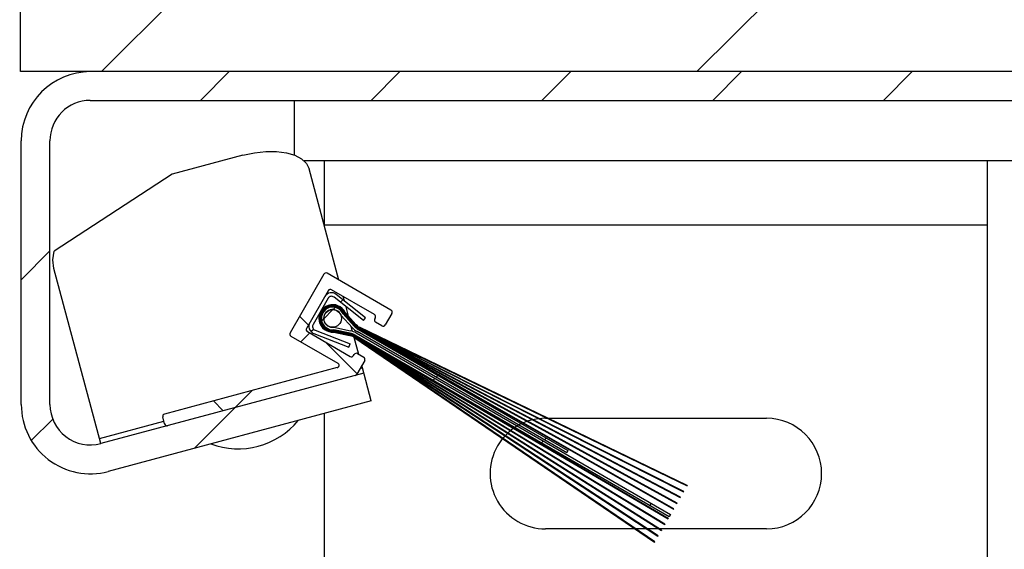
# Model space of a CAD drawing. Header units: inches. Extents: x 170 to 312, y 215 to 248.
# Tile 419 of 529: x 255.984 to 256.277, y 238.583 to 238.74. Entities that reach past the tile are written whole.
import ezdxf

# ---------------------------------------------------------------- set-up
doc = ezdxf.new("R2010")
doc.units = ezdxf.units.IN
doc.header["$LTSCALE"] = 0.25
doc.header["$MEASUREMENT"] = 0
doc.layers.add('MOTOR LH', color=7, linetype='Continuous')
pattern_1 = [(45, (244.4325086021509, 235.7826082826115), (-0.02535731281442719, 0.02535731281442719), [])]

msp = doc.modelspace()

# ---------------------------------------------------------------- hatches: boundary and pattern name
at = {"layer": 'MOTOR LH'}
h = msp.add_hatch(dxfattribs=at)
h.set_pattern_fill('ANSI31', color=256, style=0)
h.set_pattern_definition([(45, (64.00862364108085, -16.03129922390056), (-0.08838834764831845, 0.08838834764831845), [])])
h.paths.add_polyline_path([(256.7363025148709, 239.0029804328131), (256.6721983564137, 239.0029804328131), (256.6721983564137, 239.2401819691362), (255.9846983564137, 239.2401819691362), (255.9846983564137, 238.7245569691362), (256.0028730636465, 238.7245569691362), (256.6721983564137, 238.7245569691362), (256.6721983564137, 238.9560764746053), (256.5942316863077, 238.9560764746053)])
h = msp.add_hatch(dxfattribs=at)
h.set_pattern_fill('ANSI31', color=256, scale=0.2868852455, style=0)
h.set_pattern_definition(pattern_1)
edge = h.paths.add_edge_path(flags=0)
edge.add_line((256.0085348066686, 238.6142074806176), (256.0866297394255, 238.6351329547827))
edge.add_line((256.0866297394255, 238.6351329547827), (256.088838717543, 238.6268889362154))
edge.add_line((256.088838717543, 238.6268889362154), (256.0107437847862, 238.6059634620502))
edge.add_arc((256.0054348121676, 238.6257768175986), 0.02051229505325, 180, 284.99999999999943, ccw=False)
edge.add_line((255.9849225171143, 238.6257768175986), (255.9849225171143, 238.704044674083))
edge.add_arc((256.0054348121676, 238.704044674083), 0.02051229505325, 89.99999999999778, 180, ccw=False)
edge.add_line((256.0054348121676, 238.7245569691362), (256.3230167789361, 238.7245569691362))
edge.add_arc((256.3230167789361, 238.704044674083), 0.02051229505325, -7.958078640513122e-13, 89.9999999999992, ccw=False)
edge.add_line((256.3435290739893, 238.704044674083), (256.3435290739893, 238.4429432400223))
edge.add_arc((256.3230167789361, 238.4429432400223), 0.02051229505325, 270, 360, ccw=False)
edge.add_line((256.3230167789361, 238.4224309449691), (256.2897380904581, 238.4224309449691))
edge.add_line((256.2897380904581, 238.4224309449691), (256.2897380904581, 238.4309657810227))
edge.add_line((256.2897380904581, 238.4309657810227), (256.3230167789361, 238.4309657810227))
edge.add_arc((256.3230167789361, 238.4429432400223), 0.011977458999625, 270.0000000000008, 360.0000000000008)
edge.add_line((256.3349942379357, 238.4429432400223), (256.3349942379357, 238.704044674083))
edge.add_arc((256.3230167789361, 238.704044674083), 0.011977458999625, 0, 90)
edge.add_line((256.3230167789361, 238.7160221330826), (256.0054348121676, 238.7160221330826))
edge.add_arc((256.0054348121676, 238.704044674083), 0.011977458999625, 90, 180)
edge.add_line((255.993457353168, 238.704044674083), (255.993457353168, 238.6257768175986))
edge.add_arc((256.0054348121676, 238.6257768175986), 0.011977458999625, 180, 285.0000000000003)
h = msp.add_hatch(dxfattribs=at)
h.set_pattern_fill('ANSI38', color=256, scale=0.2868852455, angle=90.0000000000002, style=0)
h.set_pattern_definition([(135.0000000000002, (244.4325086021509, 235.7826082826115), (-0.0253573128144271, -0.02535731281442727), []), (225.0000000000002, (244.4325086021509, 235.7826082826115), (-0.02535731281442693, -0.07607193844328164), [0.08965163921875, -0.05379098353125])])
edge = h.paths.add_edge_path(flags=0)
edge.add_arc((256.0862798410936, 238.6392098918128), 0.00071721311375, -30.000000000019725, 60.00000000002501, ccw=False)
edge.add_line((256.0869009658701, 238.6388512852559), (256.0845594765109, 238.6347957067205))
edge.add_arc((256.0839383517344, 238.6351543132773), 0.00071721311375, 285.0000000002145, 330.00000000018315, ccw=False)
edge.add_line((256.0841239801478, 238.6344615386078), (256.0283772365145, 238.6195242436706))
edge.add_arc((256.0281916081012, 238.6202170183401), 0.00071721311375, 194.9999999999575, 285.0000000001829, ccw=False)
edge.add_line((256.0274988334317, 238.6200313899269), (256.026941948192, 238.6221097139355))
edge.add_arc((256.0276347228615, 238.6222953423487), 0.00071721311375, 105.0000000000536, 195.0000000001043, ccw=False)
edge.add_line((256.0274490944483, 238.6229881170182), (256.0787810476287, 238.6367424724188))
edge.add_arc((256.0785954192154, 238.6374352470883), 0.00071721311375, 285.0000000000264, 419.9999999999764)
edge.add_line((256.0789540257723, 238.6380563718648), (256.0650045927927, 238.6461100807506))
edge.add_arc((256.0653631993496, 238.6467312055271), 0.00071721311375, 150.0000000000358, 240.0000000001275, ccw=False)
edge.add_line((256.0647420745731, 238.6470898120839), (256.0747830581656, 238.6644813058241))
edge.add_arc((256.0754041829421, 238.6641226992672), 0.00071721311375, 59.999999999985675, 149.9999999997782, ccw=False)
edge.add_line((256.075762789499, 238.6647438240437), (256.0947070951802, 238.653806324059))
edge.add_arc((256.0943484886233, 238.6531851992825), 0.00071721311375, -30.00000000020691, 59.999999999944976, ccw=False)
edge.add_line((256.0949696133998, 238.6528265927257), (256.092997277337, 238.6494104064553))
edge.add_arc((256.0923761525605, 238.6497690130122), 0.00071721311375, 240.0000000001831, 329.9999999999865, ccw=False)
edge.add_line((256.0920175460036, 238.6491478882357), (256.0901541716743, 238.6502237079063))
edge.add_arc((256.0905127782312, 238.6508448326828), 0.00071721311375, 149.999999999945, 240.0000000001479, ccw=False)
edge.add_line((256.0898916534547, 238.6512034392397), (256.0900709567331, 238.6515140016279))
edge.add_arc((256.0894498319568, 238.6518726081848), 0.00071721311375, 330.000000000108, 419.9999999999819)
edge.add_line((256.0898084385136, 238.6524937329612), (256.0770753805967, 238.6598451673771))
edge.add_arc((256.0767167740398, 238.6592240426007), 0.00071721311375, 59.99999999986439, 150.0000000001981)
edge.add_line((256.0760956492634, 238.6595826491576), (256.0696407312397, 238.6484024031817))
edge.add_arc((256.0702618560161, 238.6480437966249), 0.00071721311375, 149.9999999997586, 239.9999999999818)
edge.add_line((256.0699032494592, 238.6474226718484), (256.0826363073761, 238.6400712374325))
edge.add_arc((256.082994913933, 238.6406923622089), 0.00071721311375, 240.0000000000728, 329.9999999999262)
edge.add_line((256.0836160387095, 238.6403337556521), (256.0837953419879, 238.6406443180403))
edge.add_arc((256.0844164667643, 238.6402857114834), 0.00071721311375, 60.000000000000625, 149.9999999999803, ccw=False)
edge.add_line((256.0847750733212, 238.6409068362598), (256.0866384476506, 238.6398310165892))
h = msp.add_hatch(dxfattribs=at)
h.set_pattern_fill('ANSI31', color=256, scale=0.2868852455, style=0)
h.set_pattern_definition(pattern_1)
edge = h.paths.add_edge_path(flags=0)
edge.add_arc((256.0725943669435, 238.6489969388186), 0.001184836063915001, 150.0000000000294, 248.6512094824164)
edge.add_line((256.0721630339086, 238.6478934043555), (256.0825509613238, 238.6438331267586))
edge.add_line((256.0825509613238, 238.6438331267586), (256.0821593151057, 238.642831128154))
edge.add_line((256.0821593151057, 238.642831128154), (256.0717713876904, 238.6468914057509))
edge.add_arc((256.0725943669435, 238.6489969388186), 0.002260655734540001, 149.9999999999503, 248.6512094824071, ccw=False)
edge.add_line((256.0706365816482, 238.6501272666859), (256.075099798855, 238.6578577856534))
edge.add_arc((256.0770575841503, 238.6567274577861), 0.002260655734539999, 51.34879051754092, 150.0000000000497, ccw=False)
edge.add_line((256.0784695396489, 238.6584929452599), (256.0871798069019, 238.6515268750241))
edge.add_line((256.087179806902, 238.6515268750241), (256.086507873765, 238.6506867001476))
edge.add_line((256.0865078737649, 238.6506867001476), (256.0777976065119, 238.6576527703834))
edge.add_arc((256.0770575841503, 238.6567274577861), 0.001184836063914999, 51.34879051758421, 150.0000000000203)
edge.add_line((256.0760314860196, 238.6573198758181), (256.0715682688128, 238.6495893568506))
h = msp.add_hatch(dxfattribs=at)
h.set_pattern_fill('ANSI31', color=256, scale=0.2868852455, style=0)
h.set_pattern_definition(pattern_1)
edge = h.paths.add_edge_path(flags=0)
edge.add_line((256.0824157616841, 238.6462729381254), (256.0776949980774, 238.647285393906))
edge.add_arc((256.0774011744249, 238.6513547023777), 0.004079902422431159, 25.87013613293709, 274.1298638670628, ccw=False)
edge.add_line((256.0810722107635, 238.6531348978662), (256.0843094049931, 238.6495528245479))
edge.add_arc((256.087502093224, 238.6524381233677), 0.004303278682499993, 222.1047777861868, 240.0000000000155)
edge.add_line((256.0853504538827, 238.6487113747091), (256.1826756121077, 238.6017665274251))
edge.add_line((256.1826756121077, 238.6017665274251), (256.1826142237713, 238.6016601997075))
edge.add_line((256.1826142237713, 238.6016601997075), (256.0853145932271, 238.6486492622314))
edge.add_arc((256.087502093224, 238.6524381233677), 0.004374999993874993, 222.1047777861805, 240.000000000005, ccw=False)
edge.add_line((256.0842561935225, 238.6495047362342), (256.0810121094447, 238.6530944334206))
edge.add_arc((256.0774011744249, 238.6513547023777), 0.00400818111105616, 25.72454245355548, 274.2754575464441)
edge.add_line((256.077699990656, 238.6473576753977), (256.0824308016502, 238.6463430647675))
edge.add_arc((256.0815133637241, 238.6420653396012), 0.004374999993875, 60.00000000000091, 77.89522221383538, ccw=False)
edge.add_line((256.0837008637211, 238.6458542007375), (256.173044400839, 238.5850847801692))
edge.add_line((256.1730444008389, 238.5850847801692), (256.1729830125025, 238.5849784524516))
edge.add_line((256.1729830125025, 238.5849784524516), (256.0836650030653, 238.6457920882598))
edge.add_arc((256.0815133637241, 238.6420653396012), 0.004303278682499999, 60.00000000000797, 77.89522221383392)
h = msp.add_hatch(dxfattribs=at)
h.set_pattern_fill('ANSI31', color=256, scale=0.2868852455, style=0)
h.set_pattern_definition(pattern_1)
edge = h.paths.add_edge_path(flags=0)
edge.add_line((256.0824458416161, 238.6464131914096), (256.0777048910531, 238.6474299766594))
edge.add_arc((256.0774011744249, 238.6513547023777), 0.003936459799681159, 25.574959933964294, 274.4250400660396, ccw=False)
edge.add_line((256.080951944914, 238.6530540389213), (256.084202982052, 238.6494566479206))
edge.add_arc((256.087502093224, 238.6524381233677), 0.004446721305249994, 222.1047777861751, 240.0000000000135)
edge.add_line((256.0852787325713, 238.6485871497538), (256.1816668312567, 238.6000192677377))
edge.add_line((256.1816668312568, 238.6000192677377), (256.1816057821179, 238.5999135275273))
edge.add_line((256.1816057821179, 238.5999135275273), (256.0852428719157, 238.6485250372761))
edge.add_arc((256.087502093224, 238.6524381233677), 0.004518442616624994, 222.104777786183, 240.0000000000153, ccw=False)
edge.add_line((256.0841497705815, 238.6494085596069), (256.0808917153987, 238.6530137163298))
edge.add_arc((256.0774011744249, 238.6513547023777), 0.003864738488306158, 25.42120303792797, 274.5787969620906)
edge.add_line((256.0777096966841, 238.6475022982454), (256.0824608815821, 238.6464833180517))
edge.add_arc((256.0815133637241, 238.6420653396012), 0.004518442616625, 59.999999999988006, 77.89522221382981, ccw=False)
edge.add_line((256.0837725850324, 238.6459784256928), (256.1740528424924, 238.5868314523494))
edge.add_line((256.1740528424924, 238.5868314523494), (256.1739917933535, 238.586725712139))
edge.add_line((256.1739917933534, 238.586725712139), (256.0837367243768, 238.6459163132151))
edge.add_arc((256.0815133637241, 238.6420653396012), 0.00444672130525, 60.00000000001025, 77.89522221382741)
h = msp.add_hatch(dxfattribs=at)
h.set_pattern_fill('ANSI31', color=256, scale=0.2868852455, style=0)
h.set_pattern_definition(pattern_1)
edge = h.paths.add_edge_path(flags=0)
edge.add_line((256.0824759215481, 238.6465534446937), (256.0777144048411, 238.6475746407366))
edge.add_arc((256.0774011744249, 238.6513547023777), 0.003793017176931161, 25.26307391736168, 274.73692608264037, ccw=False)
edge.add_line((256.0808314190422, 238.6529734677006), (256.084096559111, 238.6493604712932))
edge.add_arc((256.087502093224, 238.6524381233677), 0.004590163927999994, 222.1047777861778, 240.0000000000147)
edge.add_line((256.08520701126, 238.6484629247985), (256.1806669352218, 238.5982873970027))
edge.add_line((256.1806669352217, 238.5982873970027), (256.1806061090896, 238.5981820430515))
edge.add_line((256.1806061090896, 238.5981820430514), (256.0851711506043, 238.6484008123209))
edge.add_arc((256.087502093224, 238.6524381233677), 0.004661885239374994, 222.104777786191, 239.99999999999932, ccw=False)
edge.add_line((256.0840433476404, 238.6493123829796), (256.0807710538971, 238.6529332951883))
edge.add_arc((256.0774011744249, 238.6513547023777), 0.00372129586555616, 25.10036134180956, 274.8996386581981)
edge.add_line((256.0777190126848, 238.6476470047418), (256.0824909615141, 238.6466235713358))
edge.add_arc((256.0815133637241, 238.6420653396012), 0.004661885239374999, 59.99999999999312, 77.89522221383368, ccw=False)
edge.add_line((256.0838443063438, 238.646102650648), (256.1750525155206, 238.5885629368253))
edge.add_line((256.1750525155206, 238.5885629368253), (256.1749916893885, 238.5884575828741))
edge.add_line((256.1749916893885, 238.5884575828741), (256.0838084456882, 238.6460405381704))
edge.add_arc((256.0815133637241, 238.6420653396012), 0.004590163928, 60.00000000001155, 77.89522221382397)
h = msp.add_hatch(dxfattribs=at)
h.set_pattern_fill('ANSI31', color=256, scale=0.2868852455, style=0)
h.set_pattern_definition(pattern_1)
edge = h.paths.add_edge_path(flags=0)
edge.add_line((256.0825060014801, 238.6466936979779), (256.0777235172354, 238.6477193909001))
edge.add_arc((256.0774011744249, 238.6513547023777), 0.003649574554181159, 24.93283951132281, 275.067160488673, ccw=False)
edge.add_line((256.0807106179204, 238.6528932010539), (256.0839901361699, 238.6492642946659))
edge.add_arc((256.087502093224, 238.6524381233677), 0.004733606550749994, 222.1047777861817, 240.0000000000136)
edge.add_line((256.0851352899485, 238.6483386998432), (256.1796725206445, 238.5965650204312))
edge.add_line((256.1796725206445, 238.5965650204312), (256.1796126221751, 238.5964612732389))
edge.add_line((256.1796126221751, 238.5964612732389), (256.0850994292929, 238.6482765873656))
edge.add_arc((256.087502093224, 238.6524381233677), 0.004805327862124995, 222.1047777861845, 240.00000000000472, ccw=False)
edge.add_line((256.0839369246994, 238.6492162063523), (256.0806501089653, 238.6528531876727))
edge.add_arc((256.0774011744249, 238.6513547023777), 0.003577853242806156, 24.76026673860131, 275.2397332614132)
edge.add_line((256.0777279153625, 238.647791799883), (256.0825210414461, 238.6467638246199))
edge.add_arc((256.0815133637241, 238.6420653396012), 0.004805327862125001, 59.99999999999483, 77.89522221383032, ccw=False)
edge.add_line((256.0839160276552, 238.6462268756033), (256.1760460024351, 238.5902837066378))
edge.add_line((256.1760460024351, 238.5902837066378), (256.1759861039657, 238.5901799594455))
edge.add_line((256.1759861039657, 238.5901799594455), (256.0838801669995, 238.6461647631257))
edge.add_arc((256.0815133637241, 238.6420653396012), 0.00473360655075, 60.00000000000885, 77.89522221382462)
h = msp.add_hatch(dxfattribs=at)
h.set_pattern_fill('ANSI31', color=256, scale=0.2868852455, style=0)
h.set_pattern_definition(pattern_1)
edge = h.paths.add_edge_path(flags=0)
edge.add_line((256.0838305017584, 238.6491200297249), (256.0805288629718, 238.6527734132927))
edge.add_arc((256.0774011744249, 238.6513547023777), 0.003434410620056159, 24.39891320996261, 275.601086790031)
edge.add_line((256.0777363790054, 238.6479366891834), (256.0825511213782, 238.6469040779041))
edge.add_arc((256.0815133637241, 238.6420653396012), 0.004948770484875, 59.999999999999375, 77.89522221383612, ccw=False)
edge.add_line((256.0839877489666, 238.6463511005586), (256.1770359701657, 238.5919983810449))
edge.add_line((256.1770359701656, 238.5919983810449), (256.1769754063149, 238.5918934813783))
edge.add_line((256.1769754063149, 238.5918934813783), (256.0839518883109, 238.646288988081))
edge.add_arc((256.0815133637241, 238.6420653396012), 0.0048770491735, 60.00000000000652, 77.89522221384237)
edge.add_line((256.0825360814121, 238.646833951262), (256.0777322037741, 238.6478642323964))
edge.add_arc((256.0774011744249, 238.6513547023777), 0.00350613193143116, 24.582383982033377, 275.4176160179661, ccw=False)
edge.add_line((256.0805895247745, 238.6528132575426), (256.0838837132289, 238.6491681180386))
edge.add_arc((256.087502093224, 238.6524381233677), 0.004877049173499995, 222.1047777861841, 240.0000000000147)
edge.add_line((256.0850635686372, 238.6482144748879), (256.1786832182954, 238.5948514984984))
edge.add_line((256.1786832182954, 238.5948514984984), (256.1786226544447, 238.5947465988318))
edge.add_line((256.1786226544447, 238.5947465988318), (256.0850277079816, 238.6481523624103))
edge.add_arc((256.087502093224, 238.6524381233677), 0.004948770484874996, 222.1047777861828, 240.00000000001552, ccw=False)
h = msp.add_hatch(dxfattribs=at)
h.set_pattern_fill('ANSI31', color=256, scale=0.2868852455, style=0)
h.set_pattern_definition(pattern_1)
edge = h.paths.add_edge_path(flags=0)
edge.add_line((256.077773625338, 238.6487355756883), (256.0827165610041, 238.6476754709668))
edge.add_arc((256.0815133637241, 238.6420653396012), 0.00573770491, 60.00000000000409, 77.89522221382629, ccw=False)
edge.add_line((256.0843822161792, 238.6470343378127), (256.1777038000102, 238.5931550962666))
edge.add_line((256.1777038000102, 238.5931550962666), (256.1773451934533, 238.5925339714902))
edge.add_line((256.1773451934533, 238.5925339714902), (256.0840236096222, 238.6464132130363))
edge.add_arc((256.0815133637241, 238.6420653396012), 0.00502049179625, 60.00000000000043, 77.89522221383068)
edge.add_line((256.0825661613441, 238.6469742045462), (256.0777404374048, 238.6480091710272))
edge.add_arc((256.0774011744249, 238.6513547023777), 0.003362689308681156, 24.209555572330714, 275.7904444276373, ccw=False)
edge.add_line((256.0804681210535, 238.6527336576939), (256.0837772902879, 238.6490719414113))
edge.add_arc((256.087502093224, 238.6524381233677), 0.005020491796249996, 222.1047777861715, 239.9999999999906)
edge.add_line((256.0849918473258, 238.6480902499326), (256.1472571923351, 238.6121413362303))
edge.add_line((256.1472571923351, 238.6121413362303), (256.1468985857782, 238.6115202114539))
edge.add_line((256.1468985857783, 238.6115202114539), (256.084633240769, 238.6474691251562))
edge.add_arc((256.087502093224, 238.6524381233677), 0.005737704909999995, 222.1047777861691, 239.99999999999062, ccw=False)
edge.add_line((256.0832451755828, 238.6485910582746), (256.0798556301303, 238.65234171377))
edge.add_arc((256.0774011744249, 238.6513547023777), 0.002645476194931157, 21.90656155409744, 278.0934384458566)
h = msp.add_hatch(dxfattribs=at)
h.set_pattern_fill('ANSI31', color=256, scale=0.2868852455, style=0)
h.set_pattern_definition(pattern_1)
edge = h.paths.add_edge_path(flags=0)
edge.add_arc((256.0774011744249, 238.6513547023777), 0.002611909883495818, 0, 360, ccw=False)
h = msp.add_hatch(dxfattribs=at)
h.set_pattern_fill('ANSI31', color=256, scale=0.5, style=0)
h.set_pattern_definition([(45, (244.4325086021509, 235.7826082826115), (-0.04419417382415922, 0.04419417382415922), [])])
edge = h.paths.add_edge_path()
edge.add_arc((256.6225820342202, 238.8765415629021), 0.7841030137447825, 215.5586910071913, 273.3485906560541)
edge.add_line((256.4683478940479, 238.5866457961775), (256.668382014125, 238.0937772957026))
edge.add_line((256.3520639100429, 238.5394084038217), (256.4683478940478, 238.5866457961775))

# ---------------------------------------------------------------- linework, layer by layer
for p, q in [((255.9846983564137, 238.7245569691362), (255.9846983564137, 239.2401819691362)), ((256.6721983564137, 238.7245569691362), (255.9846983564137, 238.7245569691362)), ((256.0054348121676, 238.7160221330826), (256.3230167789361, 238.7160221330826)), ((256.0660393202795, 238.6998346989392), (256.0660393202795, 238.7160221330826)), ((255.9849225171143, 238.6257768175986), (255.9849225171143, 238.704044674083)), ((255.993457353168, 238.6257768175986), (255.993457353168, 238.704044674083)), ((256.0507475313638, 238.6997697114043), (256.029712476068, 238.694133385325)), ((256.2991335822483, 238.6980918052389), (256.0689394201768, 238.6980918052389)), ((256.0749327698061, 238.678786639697), (256.0749327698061, 238.6980918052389)), ((256.2718077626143, 238.4224309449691), (256.2718077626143, 238.6980918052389)), ((256.0792322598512, 238.6627407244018), (256.0703872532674, 238.6957507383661)), ((256.0748338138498, 238.6791559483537), (256.2718077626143, 238.6791559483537)), ((256.0085348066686, 238.6142074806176), (255.994612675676, 238.6661655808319)), ((256.0747830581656, 238.6644813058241), (256.0647420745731, 238.6470898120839)), ((256.0947070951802, 238.653806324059), (256.075762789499, 238.6647438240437)), ((256.0760956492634, 238.6595826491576), (256.0696407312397, 238.6484024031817)), ((256.0898084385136, 238.6524937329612), (256.0770753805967, 238.6598451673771)), ((256.087179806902, 238.6515268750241), (256.0784695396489, 238.6584929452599)), ((256.0760314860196, 238.6573198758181), (256.0715682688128, 238.6495893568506)), ((256.0865078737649, 238.6506867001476), (256.0777976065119, 238.6576527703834)), ((256.0808889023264, 238.6565580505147), (256.080544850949, 238.6578420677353)), ((256.0832451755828, 238.6485910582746), (256.0798556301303, 238.65234171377)), ((256.0804681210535, 238.6527336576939), (256.0837772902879, 238.6490719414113)), ((256.0805288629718, 238.6527734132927), (256.0838305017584, 238.6491200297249)), ((256.0838837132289, 238.6491681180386), (256.0805895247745, 238.6528132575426)), ((256.0806501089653, 238.6528531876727), (256.0839369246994, 238.6492162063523)), ((256.08399013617, 238.6492642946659), (256.0807106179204, 238.6528932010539)), ((256.0807710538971, 238.6529332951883), (256.0840433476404, 238.6493123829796)), ((256.084096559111, 238.6493604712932), (256.0808314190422, 238.6529734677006)), ((256.0808917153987, 238.6530137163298), (256.0841497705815, 238.6494085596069)), ((256.084202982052, 238.6494566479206), (256.080951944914, 238.6530540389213)), ((256.0810121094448, 238.6530944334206), (256.0842561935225, 238.6495047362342)), ((256.0843094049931, 238.6495528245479), (256.0810722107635, 238.6531348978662)), ((256.0821154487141, 238.6519805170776), (256.0813586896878, 238.6548047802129)), ((256.0949696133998, 238.6528265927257), (256.092997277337, 238.6494104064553)), ((256.0821969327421, 238.6516764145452), (256.0821561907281, 238.6518284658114)), ((256.0822784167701, 238.6513723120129), (256.0822376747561, 238.651524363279)), ((256.0823599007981, 238.6510682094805), (256.0823191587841, 238.6512202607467)), ((256.082441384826, 238.6507641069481), (256.082400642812, 238.6509161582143)), ((256.082522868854, 238.6504600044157), (256.08248212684, 238.6506120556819)), ((256.0865078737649, 238.6506867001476), (256.087179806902, 238.6515268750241)), ((256.0898916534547, 238.6512034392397), (256.0900709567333, 238.6515140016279)), ((256.0920175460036, 238.6491478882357), (256.0901541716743, 238.6502237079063)), ((256.0699032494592, 238.6474226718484), (256.0826363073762, 238.6400712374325)), ((256.0717713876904, 238.6468914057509), (256.0821593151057, 238.642831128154)), ((256.0721630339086, 238.6478934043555), (256.0825509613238, 238.6438331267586)), ((256.0776949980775, 238.647285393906), (256.0824157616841, 238.6462729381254)), ((256.0824308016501, 238.6463430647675), (256.077699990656, 238.6473576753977)), ((256.0777048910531, 238.6474299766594), (256.0824458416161, 238.6464131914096)), ((256.0824608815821, 238.6464833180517), (256.0777096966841, 238.6475022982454)), ((256.0777144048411, 238.6475746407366), (256.0824759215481, 238.6465534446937)), ((256.0824909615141, 238.6466235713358), (256.0777190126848, 238.6476470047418)), ((256.0777235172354, 238.6477193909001), (256.0825060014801, 238.6466936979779)), ((256.0825210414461, 238.6467638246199), (256.0777279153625, 238.647791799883)), ((256.0777322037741, 238.6478642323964), (256.0825360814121, 238.646833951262)), ((256.0825511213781, 238.6469040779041), (256.0777363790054, 238.6479366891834)), ((256.0825661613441, 238.6469742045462), (256.0777404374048, 238.6480091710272)), ((256.077773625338, 238.6487355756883), (256.0827165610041, 238.6476754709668)), ((256.0833123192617, 238.6475137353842), (256.0829302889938, 238.6489394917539)), ((256.0835655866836, 238.6465685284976), (256.0835416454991, 238.6466578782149)), ((256.0836141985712, 238.646387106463), (256.0835897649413, 238.6464782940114)), ((256.0836639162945, 238.6462015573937), (256.083638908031, 238.6462948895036)), ((256.1770359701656, 238.5919983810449), (256.0839877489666, 238.6463511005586)), ((256.1773451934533, 238.5925339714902), (256.0840236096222, 238.6464132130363)), ((256.0843822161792, 238.6470343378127), (256.1777038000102, 238.5931550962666)), ((256.1468985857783, 238.6115202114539), (256.0846332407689, 238.6474691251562)), ((256.0849918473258, 238.6480902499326), (256.1472571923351, 238.6121413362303)), ((256.0850277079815, 238.6481523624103), (256.1786226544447, 238.5947465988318)), ((256.1786832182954, 238.5948514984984), (256.0850635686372, 238.6482144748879)), ((256.0850994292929, 238.6482765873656), (256.1796126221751, 238.5964612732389)), ((256.1796725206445, 238.5965650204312), (256.0851352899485, 238.6483386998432)), ((256.0851711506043, 238.6484008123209), (256.1806061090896, 238.5981820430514)), ((256.1806669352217, 238.5982873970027), (256.08520701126, 238.6484629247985)), ((256.0852428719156, 238.6485250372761), (256.1816057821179, 238.5999135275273)), ((256.1816668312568, 238.6000192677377), (256.0852787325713, 238.6485871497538)), ((256.085314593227, 238.6486492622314), (256.1826142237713, 238.6016601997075)), ((256.1826756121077, 238.6017665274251), (256.0853504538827, 238.6487113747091)), ((256.0650045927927, 238.6461100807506), (256.0789540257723, 238.6380563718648)), ((256.0821593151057, 238.642831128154), (256.0825509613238, 238.6438331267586)), ((256.0836650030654, 238.6457920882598), (256.1729830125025, 238.5849784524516)), ((256.0837149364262, 238.6460111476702), (256.0836892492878, 238.6461070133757)), ((256.1730444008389, 238.5850847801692), (256.0837008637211, 238.6458542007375)), ((256.0837367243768, 238.6459163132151), (256.1739917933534, 238.586725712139)), ((256.0837694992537, 238.6458075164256), (256.083741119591, 238.645913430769)), ((256.1740528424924, 238.5868314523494), (256.0837725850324, 238.6459784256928)), ((256.0851389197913, 238.6406967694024), (256.0837978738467, 238.6457016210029)), ((256.0838084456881, 238.6460405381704), (256.1749916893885, 238.5884575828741)), ((256.1750525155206, 238.5885629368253), (256.0838443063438, 238.646102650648)), ((256.0838801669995, 238.6461647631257), (256.1759861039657, 238.5901799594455)), ((256.1760460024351, 238.5902837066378), (256.0839160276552, 238.6462268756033)), ((256.0839518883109, 238.646288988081), (256.1769754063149, 238.5918934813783)), ((256.0836160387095, 238.6403337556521), (256.0837953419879, 238.6406443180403)), ((256.0847750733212, 238.6409068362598), (256.0866384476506, 238.6398310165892)), ((256.0869009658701, 238.6388512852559), (256.0845594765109, 238.6347957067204)), ((256.0866297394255, 238.6351329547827), (256.0085348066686, 238.6142074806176)), ((256.0787810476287, 238.6367424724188), (256.0274490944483, 238.6229881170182)), ((256.0855456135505, 238.6365037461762), (256.086214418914, 238.6366829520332)), ((256.086214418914, 238.6366829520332), (256.0860352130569, 238.6373517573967)), ((256.088838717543, 238.6268889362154), (256.086214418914, 238.6366829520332)), ((256.088838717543, 238.6268889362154), (256.0107437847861, 238.6059634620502)), ((256.0749327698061, 238.5421857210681), (256.0749327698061, 238.6231628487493)), ((256.0081194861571, 238.6157574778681), (256.0272691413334, 238.6208886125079)), ((256.0274988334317, 238.6200313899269), (256.026941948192, 238.6221097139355)), ((256.1405577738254, 238.6217340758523), (256.2061827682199, 238.6217340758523)), ((256.1472571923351, 238.6121413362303), (256.1468985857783, 238.6115202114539)), ((256.1816668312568, 238.6000192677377), (256.1816057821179, 238.5999135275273)), ((256.1826756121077, 238.6017665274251), (256.1826142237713, 238.6016601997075)), ((256.1806669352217, 238.5982873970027), (256.1806061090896, 238.5981820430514)), ((256.1786832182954, 238.5948514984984), (256.1786226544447, 238.5947465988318)), ((256.1796725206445, 238.5965650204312), (256.1796126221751, 238.5964612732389)), ((256.1770359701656, 238.5919983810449), (256.1769754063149, 238.5918934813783)), ((256.1777038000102, 238.5931550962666), (256.1773451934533, 238.5925339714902)), ((256.2061827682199, 238.5889215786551), (256.1405577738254, 238.5889215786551)), ((256.1750525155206, 238.5885629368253), (256.1749916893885, 238.5884575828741)), ((256.1760460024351, 238.5902837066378), (256.1759861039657, 238.5901799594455)), ((256.1730444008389, 238.5850847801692), (256.1729830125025, 238.5849784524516)), ((256.1740528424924, 238.5868314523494), (256.1739917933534, 238.586725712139))]:
    msp.add_line(p, q, dxfattribs=at)
at = {"layer": 'MOTOR LH', "flags": 128}
for points in [[(256.0507475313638, 238.6997697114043), (256.0541709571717, 238.7005086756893), (256.0575519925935, 238.7008864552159), (256.0607607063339, 238.7008885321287), (256.0636737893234, 238.7005148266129), (256.0661792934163, 238.6997796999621), (256.0681809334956, 238.6987114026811), (256.0696017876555, 238.6973509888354), (256.0703872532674, 238.6957507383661)], [(255.994612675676, 238.6661655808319), (255.9943048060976, 238.6687248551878), (255.9946870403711, 238.6713427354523)]]:
    msp.add_lwpolyline(points, dxfattribs=at)
at = {"layer": 'MOTOR LH'}
msp.add_lwpolyline([(256.029712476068, 238.694133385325), (255.9946870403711, 238.6713427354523)], dxfattribs=at)
msp.add_circle((256.0774011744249, 238.6513547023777), 0.00261190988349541, dxfattribs=at)
for centre, radius, start, end in [((256.0054348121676, 238.704044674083), 0.0205122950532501, 90, 180), ((256.0054348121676, 238.704044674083), 0.01197745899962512, 90, 180), ((256.0754041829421, 238.6641226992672), 0.0007172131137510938, 60.00000000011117, 149.9999999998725), ((256.0770575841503, 238.6567274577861), 0.002260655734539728, 51.34879051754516, 150.0000000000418), ((256.0767167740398, 238.6592240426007), 0.0007172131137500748, 59.99999999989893, 149.9999999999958), ((256.0774011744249, 238.6513547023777), 0.004079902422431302, 25.8701361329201, 274.1298638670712), ((256.0774011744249, 238.6513547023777), 0.004008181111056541, 25.72454245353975, 274.2754575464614), ((256.0774011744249, 238.6513547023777), 0.003936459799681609, 25.57495993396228, 274.425040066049), ((256.0774011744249, 238.6513547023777), 0.003864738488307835, 25.42120303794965, 274.5787969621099), ((256.0774011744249, 238.6513547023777), 0.003793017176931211, 25.26307391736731, 274.7369260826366), ((256.0774011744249, 238.6513547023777), 0.00372129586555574, 25.10036134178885, 274.8996386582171), ((256.0770575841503, 238.6567274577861), 0.001184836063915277, 51.34879051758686, 150.0000000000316), ((256.0774011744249, 238.6513547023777), 0.003649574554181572, 24.93283951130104, 275.0671604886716), ((256.0774011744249, 238.6513547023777), 0.003577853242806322, 24.76026673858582, 275.2397332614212), ((256.0774011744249, 238.6513547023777), 0.003506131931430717, 24.58238398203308, 275.4176160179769), ((256.0774011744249, 238.6513547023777), 0.003434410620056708, 24.39891320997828, 275.6010867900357), ((256.0774011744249, 238.6513547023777), 0.003362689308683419, 24.2095555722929, 275.7904444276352), ((256.0774011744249, 238.6513547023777), 0.00264547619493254, 21.90656155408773, 278.0934384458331), ((256.0894498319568, 238.6518726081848), 0.0007172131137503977, 330.0000000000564, 59.99999999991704), ((256.0943484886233, 238.6531851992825), 0.0007172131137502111, 329.9999999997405, 59.99999999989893), ((256.0725943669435, 238.6489969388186), 0.002260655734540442, 149.9999999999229, 248.6512094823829), ((256.0725943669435, 238.6489969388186), 0.00118483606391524, 150.0000000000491, 248.6512094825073), ((256.087502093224, 238.6524381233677), 0.004733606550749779, 222.1047777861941, 240.0000000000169), ((256.087502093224, 238.6524381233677), 0.004661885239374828, 222.1047777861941, 239.9999999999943), ((256.087502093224, 238.6524381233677), 0.004590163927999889, 222.1047777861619, 239.9999999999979), ((256.087502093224, 238.6524381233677), 0.004518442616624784, 222.1047777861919, 240.0000000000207), ((256.087502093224, 238.6524381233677), 0.00444672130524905, 222.1047777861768, 240.0000000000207), ((256.087502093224, 238.6524381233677), 0.004374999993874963, 222.1047777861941, 240.0000000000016), ((256.087502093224, 238.6524381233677), 0.004303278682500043, 222.1047777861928, 240.00000000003), ((256.0905127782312, 238.6508448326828), 0.0007172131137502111, 149.9999999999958, 240.0000000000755), ((256.0923761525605, 238.6497690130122), 0.0007172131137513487, 240.0000000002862, 329.9999999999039), ((256.0653631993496, 238.6467312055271), 0.0007172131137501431, 150.0000000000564, 240.0000000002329), ((256.0702618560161, 238.6480437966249), 0.0007172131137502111, 149.9999999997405, 239.9999999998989), ((256.0815133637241, 238.6420653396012), 0.004374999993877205, 59.99999999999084, 77.89522221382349), ((256.0815133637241, 238.6420653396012), 0.004446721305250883, 60.00000000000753, 77.89522221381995), ((256.0815133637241, 238.6420653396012), 0.004518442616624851, 59.99999999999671, 77.89522221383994), ((256.0815133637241, 238.6420653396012), 0.004590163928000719, 60.00000000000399, 77.89522221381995), ((256.0815133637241, 238.6420653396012), 0.004661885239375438, 59.99999999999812, 77.89522221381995), ((256.0815133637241, 238.6420653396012), 0.004733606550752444, 59.99999999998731, 77.89522221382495), ((256.0815133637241, 238.6420653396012), 0.004805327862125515, 59.99999999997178, 77.89522221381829), ((256.0815133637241, 238.6420653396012), 0.004877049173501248, 60.00000000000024, 77.8952222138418), ((256.0815133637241, 238.6420653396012), 0.004948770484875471, 59.99999999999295, 77.89522221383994), ((256.0815133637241, 238.6420653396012), 0.005020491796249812, 60.00000000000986, 77.89522221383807), ((256.0815133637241, 238.6420653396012), 0.00573770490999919, 59.99999999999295, 77.89522221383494), ((256.087502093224, 238.6524381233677), 0.005737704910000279, 222.1047777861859, 239.9999999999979), ((256.087502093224, 238.6524381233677), 0.005020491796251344, 222.1047777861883, 239.9999999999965), ((256.087502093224, 238.6524381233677), 0.004948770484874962, 222.104777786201, 240.0000000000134), ((256.087502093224, 238.6524381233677), 0.004877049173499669, 222.104777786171, 240.0000000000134), ((256.087502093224, 238.6524381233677), 0.00480532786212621, 222.1047777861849, 240.0000000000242), ((256.0815133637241, 238.6420653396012), 0.004303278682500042, 60.00000000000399, 77.89522221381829), ((256.0844164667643, 238.6402857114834), 0.0007172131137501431, 59.99999999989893, 149.9999999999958), ((256.0785954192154, 238.6374352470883), 0.0007172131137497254, 285.0000000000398, 59.99999999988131), ((256.082994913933, 238.6406923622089), 0.0007172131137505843, 240.0000000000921, 329.9999999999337), ((256.0862798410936, 238.6392098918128), 0.0007172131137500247, 329.9999999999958, 59.99999999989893), ((256.0839383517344, 238.6351543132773), 0.0007172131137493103, 285.0000000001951, 330.0000000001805), ((256.0054348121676, 238.6257768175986), 0.0205122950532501, 180, 284.9999999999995), ((256.0054348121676, 238.6257768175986), 0.01197745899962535, 180, 285.0000000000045), ((256.0276347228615, 238.6222953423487), 0.0007172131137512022, 105.0000000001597, 195.0000000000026), ((256.0281916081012, 238.6202170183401), 0.000717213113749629, 194.9999999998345, 285.0000000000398), ((256.0493185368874, 238.6358253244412), 0.02316374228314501, 249.5106567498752, 320.4893285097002), ((256.140557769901, 238.6053278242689), 0.0164062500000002, 90, 270.0000000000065), ((256.206182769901, 238.6053278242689), 0.0164062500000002, 270, 90)]:
    msp.add_arc(centre, radius, start, end, dxfattribs=at)

doc.saveas('drawing.dxf')
